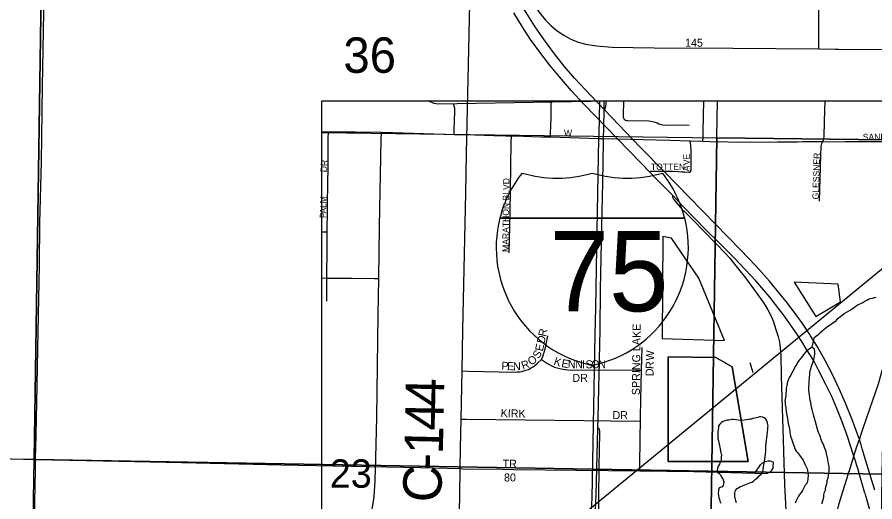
# Model space of a CAD drawing. Extents: x 0 to 68, y 0 to 52.9.
# Drawn here: x 41.782 to 43.122, y 37.91 to 38.666 of the extents above; entities that cross this region are included whole.
import ezdxf

# ---------------------------------------------------------------- set-up
doc = ezdxf.new("R2010")
doc.units = 0
for name, color, linetype in [('Default', 7, 'Continuous'), ('GM_X_County_Road', 7, 'Continuous'), ('GM_X_County_Road_Text', 7, 'Continuous'), ('GM_X_Minor_Lake', 7, 'Continuous'), ('GM_X_Minor_River', 7, 'Continuous'), ('GM_X_State_Route', 7, 'Continuous'), ('GM_X_Township_Road', 7, 'Continuous'), ('GM_X_Township_Subdivision', 7, 'Continuous'), ('GM_X_Township_Subdivision_Text', 7, 'Continuous')]:
    doc.layers.add(name, color=color, linetype=linetype)

msp = doc.modelspace()

# ---------------------------------------------------------------- linework, layer by layer
at = {"layer": 'Default'}
for p, q in [((42.2581, 31.1431), (42.2581, 38.5351)), ((42.2581, 38.5351), (49.6501, 38.5351)), ((42.5362, 38.3523), (42.8247, 38.3523)), ((42.8247, 38.3523), (42.5362, 38.3523)), ((42.8247, 38.3523), (42.5362, 38.3523))]:
    msp.add_line(p, q, dxfattribs=at)
for points in [[(41.1051, 39.3034), (41.829, 39.2909), (41.8088, 37.9756), (41.1051, 37.9862)], [(42.7557, 38.4627), (42.7433, 38.4754), (42.6779, 38.5434), (42.6528, 38.5706), (42.6366, 38.5893), (42.6213, 38.6086), (42.6043, 38.6318), (42.5904, 38.6522), (42.5772, 38.673), (42.5647, 38.6943), (42.5549, 38.7124), (42.544, 38.7345), (42.5337, 38.757), (42.5242, 38.7797), (42.5167, 38.7989), (42.5132, 38.8091)], [(42.5319, 38.8086), (42.5395, 38.7876), (42.5524, 38.7573), (42.5686, 38.7241), (42.5862, 38.6916), (42.5972, 38.6742), (42.6075, 38.6612), (42.6162, 38.6525), (42.6258, 38.6446), (42.6362, 38.6376), (42.6471, 38.6317), (42.6586, 38.627), (42.6705, 38.6236), (42.6868, 38.6209), (42.7115, 38.6192), (42.7771, 38.6179), (42.9001, 38.6174), (43.0343, 38.6162)], [(43.0343, 38.6162), (43.034, 38.6408), (43.0343, 38.6806)], [(43.106, 37.9235), (43.0962, 37.9576), (43.096, 37.9585), (43.0889, 37.981), (43.0783, 38.0131), (43.0706, 38.0347), (43.0624, 38.0554), (43.0542, 38.0742), (43.0452, 38.0927), (43.0338, 38.1154), (43.0256, 38.1305), (43.0145, 38.1484), (43.0074, 38.1597), (43.001, 38.1701), (42.9806, 38.1992), (42.9576, 38.2289), (42.9357, 38.2544), (42.9025, 38.2897), (42.8774, 38.315), (42.8584, 38.3334), (42.8224, 38.3706), (42.806, 38.3875), (42.7788, 38.4152), (42.7722, 38.422), (42.6674, 38.5299), (42.6478, 38.5509), (42.629, 38.5725), (42.6134, 38.5915), (42.5985, 38.611), (42.5842, 38.631), (42.5707, 38.6515), (42.5577, 38.6724)], [(43.0343, 38.6162), (43.06, 38.616), (43.065, 38.616)], [(42.2581, 37.5546), (42.6618, 37.887), (43.17, 38.3037), (43.2869, 38.4), (43.3675, 38.4662), (43.3942, 38.4882), (43.4146, 38.5053), (43.4277, 38.5168), (43.441, 38.5289), (43.4476, 38.5351)], [(42.6154, 38.479), (42.6154, 38.484), (42.6161, 38.5094), (42.6164, 38.5351)], [(42.6787, 37.888), (42.68, 37.9154), (42.6806, 37.9442), (42.6831, 38.0591), (42.685, 38.1706), (42.6858, 38.2129), (42.6876, 38.3048), (42.6909, 38.4768), (42.691, 38.4821), (42.6922, 38.5351)], [(42.698, 38.4723), (42.6981, 38.4766), (42.6984, 38.4934), (42.6991, 38.5208), (42.6991, 38.5351)], [(42.6991, 38.5208), (42.6997, 38.5215), (42.7001, 38.5221), (42.7003, 38.5225), (42.7005, 38.5228), (42.7007, 38.5232), (42.7008, 38.5237), (42.701, 38.5245), (42.7011, 38.5251), (42.7014, 38.5264), (42.7015, 38.5274), (42.7019, 38.5306), (42.7022, 38.5351)], [(42.7291, 38.535), (42.729, 38.5322), (42.7284, 38.5158), (42.7284, 38.5125), (42.7286, 38.5109), (42.7287, 38.5102), (42.729, 38.5093), (42.7294, 38.5081), (42.7298, 38.5073), (42.7303, 38.5066), (42.7312, 38.5057), (42.7318, 38.5053), (42.7328, 38.5049), (42.7343, 38.5047), (42.736, 38.5045), (42.7689, 38.5039), (42.7721, 38.5035), (42.7785, 38.5021), (42.7815, 38.5008), (42.7844, 38.4992), (42.7875, 38.4982), (42.7907, 38.4978), (42.8004, 38.4974), (42.807, 38.4977), (42.8316, 38.4973)], [(42.8531, 38.4722), (42.8534, 38.4782), (42.8538, 38.488), (42.8545, 38.5351)], [(43.9378, 38.5351), (43.9363, 38.4652), (42.875, 38.4775), (42.876, 38.5351)], [(43.0406, 38.4718), (43.0416, 38.4745), (43.0422, 38.477), (43.0424, 38.4789), (43.0425, 38.4815), (43.0434, 38.5207), (43.0438, 38.5351)], [(42.2581, 38.4858), (42.875, 38.4775), (42.8588, 37.4239), (42.2581, 37.432)], [(42.5507, 38.2983), (42.552, 38.3602), (42.554, 38.4709), (42.5542, 38.4807)], [(42.6002, 38.4794), (42.6154, 38.479)], [(42.6154, 38.479), (42.6909, 38.4768), (42.6981, 38.4766), (42.8015, 38.4737), (42.8328, 38.4729)], [(42.6893, 38.0249), (42.6898, 38.0407), (42.6926, 38.1779), (42.6932, 38.2417), (42.6952, 38.3391), (42.6967, 38.4081), (42.698, 38.4723)], [(42.983, 38.2223), (42.978, 38.2287), (42.9569, 38.2538), (42.9351, 38.2783), (42.9126, 38.3022), (42.7921, 38.4254), (42.7557, 38.4627)], [(42.7709, 38.4258), (42.7804, 38.4255), (42.7973, 38.4254), (42.8057, 38.4254), (42.8145, 38.4251), (42.8204, 38.4247), (42.825, 38.4243), (42.831, 38.424), (42.8318, 38.424), (42.8326, 38.4241), (42.8332, 38.4243), (42.8337, 38.4247), (42.834, 38.425), (42.8342, 38.4254), (42.8344, 38.4259), (42.8345, 38.4264), (42.8346, 38.4269), (42.8347, 38.4281), (42.8347, 38.4293), (42.8347, 38.4336), (42.8347, 38.4498), (42.8346, 38.4593), (42.8344, 38.4628), (42.8341, 38.4662), (42.8336, 38.4694), (42.8328, 38.4729)], [(42.8328, 38.4729), (42.8531, 38.4722)], [(42.8531, 38.4722), (42.8647, 38.4719), (42.8921, 38.4714)], [(42.8921, 38.4714), (42.9172, 38.471), (42.9697, 38.4712), (43.0006, 38.4716)], [(43.0006, 38.4716), (43.009, 38.4717), (43.0406, 38.4718)], [(43.0352, 38.3786), (43.0373, 38.4501), (43.0376, 38.4638), (43.0381, 38.4666), (43.0389, 38.4688), (43.0406, 38.4718)], [(43.0406, 38.4718), (43.0608, 38.4715), (43.0753, 38.4717), (43.0845, 38.4718), (43.1302, 38.4719), (43.1794, 38.472), (43.1857, 38.4721), (43.19, 38.4721)], [(42.806, 38.3875), (42.8057, 38.3866), (42.8057, 38.386), (42.8057, 38.3853), (42.8057, 38.3849), (42.8059, 38.3843), (42.806, 38.384), (42.8066, 38.3828), (42.8073, 38.3817), (42.8087, 38.3797), (42.8118, 38.3761), (42.8149, 38.3724), (42.8207, 38.3659), (42.8243, 38.3625), (42.837, 38.3503), (42.8729, 38.3133), (42.8887, 38.2966), (42.8949, 38.2902), (42.9086, 38.2729), (42.9197, 38.2592), (42.9365, 38.2365), (42.9482, 38.2196), (42.9546, 38.2091), (42.9602, 38.1981), (42.9633, 38.1905), (42.9672, 38.1788), (42.9707, 38.1675), (42.9722, 38.1612), (42.9732, 38.155), (42.9743, 38.1438), (42.9746, 38.1389), (42.9753, 38.1056), (42.9777, 38.0233), (42.9798, 37.9541), (42.9804, 37.937), (42.9826, 37.896)], [(43.0213, 38.1687), (43.019, 38.1724), (43.0076, 38.1894), (42.9931, 38.2093), (42.983, 38.2223)], [(42.6009, 38.132), (42.6031, 38.1365), (42.6052, 38.143), (42.6065, 38.1469), (42.608, 38.1527), (42.609, 38.1585), (42.6108, 38.1688)], [(43.1, 37.9985), (43.0974, 38.0072), (43.0903, 38.027), (43.0867, 38.0367), (43.076, 38.0635), (43.066, 38.086), (43.0554, 38.1083), (43.044, 38.1301), (43.0319, 38.1515), (43.0213, 38.1687)], [(42.7574, 38.1151), (42.7581, 38.1506)], [(42.4772, 38.1139), (42.4863, 38.1137), (42.5593, 38.1122), (42.5634, 38.1124), (42.5672, 38.1126), (42.5705, 38.1132), (42.5738, 38.114), (42.577, 38.1149), (42.5807, 38.1162), (42.585, 38.1186), (42.5879, 38.1205), (42.5943, 38.1257), (42.6009, 38.132)], [(42.6009, 38.132), (42.6103, 38.1258), (42.616, 38.1225), (42.6216, 38.12), (42.6257, 38.1186), (42.6297, 38.1175), (42.6342, 38.1166), (42.6385, 38.1162), (42.6422, 38.1159), (42.7489, 38.1152), (42.7574, 38.1151)], [(42.9318, 38.1112), (42.9268, 38.1268)], [(42.7555, 38.0358), (42.7557, 38.0431), (42.757, 38.0927), (42.7574, 38.1151)], [(43.0807, 37.9551), (43.0819, 37.9588), (43.0889, 37.981), (43.0937, 37.996), (43.0974, 38.0072), (43.1007, 38.0167), (43.1037, 38.026), (43.1275, 38.0936), (43.1335, 38.1161)], [(42.4757, 38.0386), (42.4835, 38.0385), (42.6677, 38.0365), (42.709, 38.0361), (42.7555, 38.0358)], [(42.7545, 37.9579), (42.7545, 37.9646), (42.755, 38.01), (42.7555, 38.0358)], [(42.6864, 37.9202), (42.6893, 38.0249)], [(42.6905, 37.9235), (42.6913, 37.9577), (42.6913, 37.9647), (42.6913, 37.9681), (42.6918, 37.988), (42.692, 38.0207), (42.6919, 38.0218), (42.6917, 38.0225), (42.6914, 38.0231), (42.6911, 38.0235), (42.6907, 38.024), (42.6902, 38.0244), (42.6893, 38.0249)], [(43.1217, 37.928), (43.1124, 37.958), (43.1019, 37.9924), (43.1, 37.9985)], [(42.5395, 37.9606), (42.5398, 37.9606), (42.5578, 37.9604)], [(43.0718, 37.926), (43.0778, 37.9457), (43.0803, 37.9538)], [(43.0803, 37.9538), (43.0807, 37.9551)], [(43.1217, 37.5319), (43.1165, 37.5595), (43.1114, 37.5825), (43.1033, 37.6116), (43.0745, 37.7145), (43.0648, 37.7473), (43.0602, 37.7654), (43.0564, 37.7841), (43.0543, 37.7989), (43.0537, 37.8099), (43.0533, 37.826), (43.0533, 37.8375), (43.0538, 37.8493), (43.0554, 37.8606), (43.0579, 37.8745), (43.061, 37.8874), (43.0661, 37.9071), (43.0718, 37.926)], [(42.6854, 37.8937), (42.6854, 37.8944), (42.6855, 37.8972), (42.6864, 37.9202)], [(42.6905, 37.8978), (42.6904, 37.9025), (42.6905, 37.9149), (42.6905, 37.9227), (42.6905, 37.9235)]]:
    msp.add_lwpolyline(points, dxfattribs=at)
for points in [[(41.829, 39.2909), (43.1609, 39.2654), (43.1327, 37.9528), (41.8088, 37.9756)], [(42.875, 38.4775), (43.9363, 38.4652), (43.9204, 37.4103), (42.8588, 37.4239)], [(41.8088, 37.9756), (43.1327, 37.9528), (43.1156, 36.6787), (43.1145, 36.6402), (41.7877, 36.7071)]]:
    msp.add_lwpolyline(points, close=True, dxfattribs=at)
for centre, start, end in [((42.7179, 38.3064), 141.669, 165.8066), ((42.6257, 38.602), 253.0091, 286.9909), ((42.7352, 38.602), 253.0091, 286.9909), ((42.6429, 38.3064), 14.1934, 38.331), ((42.7179, 38.3064), 165.8066, 258.463), ((42.6429, 38.3064), 281.537, 14.1934)]:
    msp.add_arc(centre, 0.1875, start, end, dxfattribs=at)
at = {"layer": 'GM_X_County_Road'}
for points in [[(42.2581, 38.487), (42.2684, 38.4869)], [(42.2684, 38.4869), (42.3101, 38.4868), (42.3512, 38.4862)], [(42.3471, 38.2579), (42.3484, 38.3396), (42.3509, 38.474), (42.3512, 38.4862)], [(42.3512, 38.4862), (42.3691, 38.4859), (42.4646, 38.4828)], [(42.4646, 38.4828), (42.497, 38.4821), (42.5265, 38.4812), (42.534, 38.4811)], [(42.534, 38.4811), (42.5456, 38.4809)], [(42.5456, 38.4809), (42.5542, 38.4807)], [(42.5542, 38.4807), (42.5593, 38.4806), (42.6002, 38.4794)], [(42.3213, 37.8523), (42.3238, 37.8573), (42.325, 37.8602), (42.3275, 37.8667), (42.3291, 37.8713), (42.3311, 37.8768), (42.3326, 37.8815), (42.3355, 37.8929), (42.3374, 37.9017), (42.3377, 37.9038), (42.3398, 37.9179), (42.3413, 37.9421), (42.3415, 37.9479), (42.342, 37.9577), (42.3438, 38.0412), (42.3462, 38.2018), (42.3471, 38.2579)]]:
    msp.add_lwpolyline(points, dxfattribs=at)
at = {"layer": 'GM_X_Minor_Lake'}
for points in [[(42.7904, 38.3236), (42.7894, 38.1648), (42.8868, 38.1613)], [(42.7904, 38.3236), (42.7894, 38.1648), (42.8868, 38.1613), (42.847, 38.2587), (42.8039, 38.3209), (42.7904, 38.3236)], [(42.8868, 38.1613), (42.847, 38.2587), (42.8039, 38.3209), (42.7904, 38.3236)], [(42.9957, 38.2526), (43.0293, 38.199), (43.0678, 38.2217)], [(43.0678, 38.2217), (43.0645, 38.2494), (42.9957, 38.2526)], [(42.9957, 38.2526), (43.0293, 38.199), (43.0678, 38.2217), (43.0645, 38.2494), (42.9957, 38.2526)], [(42.7991, 38.1361), (42.799, 37.9728), (42.9236, 37.9726), (42.899, 38.1205)], [(42.7991, 38.1361), (42.8734, 38.1348), (42.899, 38.1205), (42.9236, 37.9726), (42.799, 37.9728), (42.7991, 38.1361)], [(42.899, 38.1205), (42.8734, 38.1348), (42.7991, 38.1361)], [(42.912, 38.0365), (42.9008, 38.0383), (42.8984, 38.038), (42.896, 38.0376), (42.8936, 38.0373), (42.8911, 38.0369), (42.8891, 38.0365), (42.8863, 38.0358), (42.8843, 38.035), (42.8818, 38.0331), (42.8798, 38.0311), (42.8777, 38.0283), (42.8773, 38.0259), (42.8768, 38.0223), (42.8767, 38.0191), (42.8766, 38.0143), (42.8765, 38.0087), (42.8773, 38.0051), (42.878, 38.0023), (42.8802, 37.9922), (42.8805, 37.989), (42.8813, 37.9857), (42.882, 37.9837), (42.8819, 37.9789), (42.8819, 37.9753), (42.881, 37.9733), (42.8798, 37.9705), (42.8789, 37.9685), (42.8768, 37.9654), (42.876, 37.9622), (42.8755, 37.9586), (42.8759, 37.9562), (42.8786, 37.9541), (42.8806, 37.9517), (42.8821, 37.9484), (42.8841, 37.9456), (42.8856, 37.9407), (42.8855, 37.9383), (42.8847, 37.9351), (42.8834, 37.9331), (42.8814, 37.9324), (42.8786, 37.9316), (42.8777, 37.9284), (42.8773, 37.9264), (42.8772, 37.9232), (42.8775, 37.9196), (42.8779, 37.916), (42.879, 37.9132), (42.8798, 37.9107), (42.8809, 37.9075)], [(42.9497, 37.9759), (42.9506, 37.9803), (42.9507, 37.9839), (42.9512, 37.9891), (42.9513, 37.9932), (42.9513, 37.9972), (42.9518, 38.0016), (42.9523, 38.0056), (42.9528, 38.0096), (42.9533, 38.0144), (42.9538, 38.0192), (42.9543, 38.0232), (42.9547, 38.0264), (42.9548, 38.0284), (42.9541, 38.0324), (42.9529, 38.0361), (42.9514, 38.0385), (42.949, 38.0409), (42.9466, 38.0418), (42.9434, 38.0423), (42.9414, 38.0423), (42.939, 38.0415), (42.9366, 38.0408), (42.9342, 38.0404), (42.9313, 38.0397), (42.9289, 38.0389), (42.9265, 38.0386), (42.9241, 38.0382), (42.9213, 38.0379), (42.9132, 38.0365), (42.9124, 38.0365), (42.912, 38.0365)], [(42.9054, 37.9082), (42.9046, 37.9114), (42.9039, 37.9143), (42.9031, 37.9163), (42.9028, 37.9199), (42.9029, 37.9231), (42.9033, 37.9251), (42.9038, 37.9275), (42.9066, 37.9303), (42.9087, 37.9314), (42.9107, 37.933), (42.9139, 37.9341), (42.916, 37.9353), (42.9184, 37.9364), (42.9265, 37.9395), (42.9293, 37.9406), (42.9322, 37.9422), (42.935, 37.9445), (42.9383, 37.9473), (42.9412, 37.9504), (42.944, 37.9528), (42.9457, 37.9552), (42.9465, 37.9571), (42.947, 37.9599), (42.9475, 37.9643), (42.9488, 37.9703), (42.9497, 37.9759)]]:
    msp.add_lwpolyline(points, dxfattribs=at)
at = {"layer": 'GM_X_Minor_River'}
for points in [[(43.1231, 38.2287), (43.1176, 38.2272), (43.114, 38.2263), (43.1115, 38.2253), (43.109, 38.2238), (43.1065, 38.2228), (43.1039, 38.2209), (43.1004, 38.2194), (43.0958, 38.2169), (43.0928, 38.2154), (43.0893, 38.2125), (43.0837, 38.2085), (43.0781, 38.2055), (43.0741, 38.2036), (43.068, 38.1986), (43.063, 38.1947), (43.0589, 38.1907), (43.0538, 38.1867), (43.0493, 38.1837), (43.0458, 38.1813), (43.0422, 38.1783), (43.0392, 38.1758), (43.0356, 38.1728), (43.0326, 38.1698), (43.029, 38.1669), (43.0265, 38.1649), (43.0233, 38.1509)], [(43.0229, 38.0574), (43.022, 38.0609), (43.0215, 38.0645), (43.0205, 38.068), (43.0201, 38.072), (43.0196, 38.076), (43.0191, 38.0801), (43.0187, 38.0836), (43.0187, 38.0866), (43.0187, 38.0896), (43.0188, 38.0926), (43.0188, 38.0956), (43.0193, 38.0992), (43.0194, 38.1022), (43.0194, 38.1047), (43.0199, 38.1072), (43.0199, 38.1097), (43.0205, 38.1147), (43.0215, 38.1172), (43.022, 38.1197), (43.0231, 38.1222), (43.0241, 38.1257), (43.0251, 38.1287), (43.0262, 38.1312), (43.0267, 38.1342), (43.0272, 38.1373), (43.0278, 38.1403), (43.0278, 38.1448), (43.0268, 38.1483), (43.0233, 38.1509), (43.0208, 38.1489), (43.0173, 38.1469), (43.0142, 38.1444), (43.0107, 38.1399), (43.0091, 38.1374), (43.0061, 38.134), (43.0036, 38.1305), (43.001, 38.127), (43, 38.1245), (42.9974, 38.121), (42.9954, 38.117), (42.9933, 38.1135), (42.9913, 38.11), (42.9903, 38.1075), (42.9882, 38.104), (42.9867, 38.101), (42.9851, 38.097), (42.9841, 38.091), (42.983, 38.087), (42.983, 38.083), (42.9825, 38.0794), (42.9824, 38.0749), (42.9819, 38.0724), (42.9813, 38.0679), (42.9818, 38.0654), (42.9818, 38.0614), (42.9827, 38.0568), (42.9832, 38.0503), (42.9841, 38.0448), (42.9851, 38.0397), (42.986, 38.0357), (42.9865, 38.0322), (42.987, 38.0292), (42.988, 38.0266), (42.9884, 38.0231), (42.9889, 38.0191), (42.9894, 38.0146), (42.9898, 38.012), (42.9918, 38.0065), (42.9938, 38.002), (42.9957, 37.9959), (42.9972, 37.9914), (42.9986, 37.9889), (43.0011, 37.9863), (43.0051, 37.9812), (43.0096, 37.9747), (43.013, 37.9676), (43.016, 37.961), (43.0169, 37.9555), (43.0174, 37.9515), (43.0168, 37.9455), (43.0163, 37.9414), (43.0147, 37.9379), (43.0127, 37.9355), (43.0106, 37.9315), (43.0086, 37.9275), (43.0066, 37.9245), (43.004, 37.921), (43.0025, 37.9185), (43.0004, 37.9145), (42.9984, 37.9105), (42.9973, 37.9075)], [(43.0395, 37.9065), (43.0401, 37.9101), (43.0411, 37.9136), (43.0417, 37.9171), (43.0422, 37.9206), (43.0432, 37.9246), (43.0443, 37.9281), (43.0448, 37.9311), (43.0458, 37.9346), (43.0464, 37.9376), (43.0469, 37.9401), (43.0474, 37.9431), (43.0485, 37.9471), (43.049, 37.9512), (43.0496, 37.9547), (43.0501, 37.9577), (43.0501, 37.9612), (43.0502, 37.9647), (43.0492, 37.9692), (43.0487, 37.9723), (43.0483, 37.9763), (43.0473, 37.9803), (43.0463, 37.9848), (43.0454, 37.9884), (43.0439, 37.9919), (43.0429, 37.9944), (43.0419, 37.9974), (43.041, 38), (43.0395, 38.003), (43.0375, 38.008), (43.0365, 38.0111), (43.0351, 38.0146), (43.0336, 38.0181), (43.0326, 38.0212), (43.0287, 38.0343), (43.0278, 38.0383), (43.0268, 38.0418), (43.0258, 38.0453), (43.0249, 38.0494), (43.0239, 38.0539), (43.0229, 38.0574)]]:
    msp.add_lwpolyline(points, dxfattribs=at)
at = {"layer": 'GM_X_State_Route'}
msp.add_lwpolyline([(43.106, 37.9235), (43.1233, 37.8631)], dxfattribs=at)
at = {"layer": 'GM_X_Township_Road'}
for points in [[(41.8113, 37.976), (41.8123, 38.0132), (41.8137, 38.091), (41.8147, 38.1485), (41.8171, 38.2796), (41.8179, 38.3452), (41.8203, 38.4394), (41.822, 38.5583), (41.8241, 38.6731), (41.8261, 38.7674), (41.8279, 38.8738)], [(42.4772, 38.1139), (42.4785, 38.178), (42.4831, 38.3915), (42.4842, 38.4531), (42.4871, 38.5926), (42.4893, 38.6868), (42.4901, 38.7361), (42.489, 38.7527), (42.4868, 38.7649), (42.4861, 38.7674), (42.4824, 38.7808), (42.4715, 38.8119), (42.4546, 38.8538), (42.4501, 38.865)], [(43.065, 38.616), (43.1378, 38.6155), (43.1505, 38.6154)], [(42.4757, 38.0386), (42.4772, 38.1139)], [(42.474, 37.9615), (42.4748, 37.9933), (42.4757, 38.0386)], [(41.1051, 37.9871), (41.1087, 37.9871), (41.1784, 37.9857), (41.4244, 37.9815), (41.5516, 37.9803), (41.6377, 37.9786), (41.773, 37.9767), (41.8113, 37.976)], [(41.7899, 36.7061), (41.7917, 36.8076), (41.7943, 36.9429), (41.7961, 37.0536), (41.7977, 37.1356), (41.8008, 37.3732), (41.807, 37.6806), (41.809, 37.7995), (41.8102, 37.9102), (41.8111, 37.9594), (41.8113, 37.976)], [(41.8113, 37.976), (41.9165, 37.9738), (42.0395, 37.9712), (42.1954, 37.9675), (42.4127, 37.9631), (42.474, 37.9615)], [(42.9343, 37.9545), (42.9429, 37.9673), (42.9463, 37.9705), (42.9502, 37.9727), (42.9547, 37.9735), (42.9584, 37.9736), (42.9634, 37.9717)], [(42.9343, 37.9545), (42.9496, 37.9541), (42.9539, 37.9547), (42.9581, 37.9564), (42.961, 37.959), (42.9626, 37.9621), (42.9629, 37.965), (42.9634, 37.9717)], [(42.4618, 37.2198), (42.4646, 37.4062), (42.467, 37.513), (42.4682, 37.591), (42.4703, 37.7265), (42.4739, 37.9564), (42.474, 37.9615)], [(42.474, 37.9615), (42.4783, 37.9614), (42.5395, 37.9606)], [(42.5578, 37.9604), (42.7545, 37.9579)], [(42.7545, 37.9579), (42.8388, 37.9569), (42.9343, 37.9545)]]:
    msp.add_lwpolyline(points, dxfattribs=at)
at = {"layer": 'GM_X_Township_Subdivision'}
for points in [[(42.7371, 38.5351), (42.4398, 38.5303), (42.4334, 38.5314), (42.4238, 38.5351)], [(42.4646, 38.4828), (42.4648, 38.4909), (42.4656, 38.5182), (42.4656, 38.5238), (42.4637, 38.5306)], [(42.2665, 38.3308), (42.2669, 38.3661), (42.2677, 38.4139), (42.2678, 38.4238), (42.2682, 38.4644), (42.2683, 38.4768), (42.2684, 38.4869)], [(42.2581, 38.3309), (42.2665, 38.3308)], [(42.266, 38.2589), (42.266, 38.2611), (42.2666, 38.3038), (42.2665, 38.3254), (42.2665, 38.3308)], [(42.2581, 38.259), (42.266, 38.2589)], [(42.2661, 38.2229), (42.2661, 38.2447), (42.266, 38.2589)], [(42.266, 38.2589), (42.283, 38.2588), (42.3047, 38.2586), (42.3402, 38.2581), (42.3471, 38.2579)]]:
    msp.add_lwpolyline(points, dxfattribs=at)

# ---------------------------------------------------------------- texts
at = {"layer": 'Default'}
for s, height, rotation, p in [('36', 0.05525, 0, (42.2918, 38.579)), ('145', 0.0125, 0, (42.8253, 38.6197)), ('W', 0.01, 0, (42.6363, 38.4801)), ('SANDUSKY', 0.01, 0, (43.1027, 38.4739)), ('E', 0.01, 90.5464, (42.8324, 38.4439)), ('GLESSNER', 0.01, 88.3643, (43.034, 38.3814)), ('TOTTEN', 0.01, 0, (42.7719, 38.4273)), ('A', 0.01, 85.142, (42.8318, 38.4252)), ('V', 0.01, 91.3787, (42.8326, 38.4351)), ('MARATHON BLVD', 0.01, 89.5306, (42.55, 38.2996)), ('R', 0.0125, 77.7424, (42.608, 38.1667)), ('SPRING LAKE', 0.0125, 89.3644, (42.7547, 38.0761)), ('D', 0.0125, 78.3342, (42.6057, 38.1559)), ('E', 0.0125, 77.5457, (42.6031, 38.1439)), ('S', 0.0125, 58.6827, (42.5969, 38.1322)), ('W', 0.0125, 87.9822, (42.7766, 38.13)), ('P', 0.0125, 357.0748, (42.5383, 38.1159)), ('E', 0.0125, 357.0872, (42.5471, 38.1155)), ('N', 0.0125, 0.9846, (42.5568, 38.115)), ('R', 0.0125, 19.0462, (42.5721, 38.1159)), ('O', 0.0125, 41.1618, (42.5859, 38.1218)), ('K', 0.0125, 342.3461, (42.6193, 38.124)), ('E', 0.0125, 350.6131, (42.6316, 38.1202)), ('N', 0.0125, 357.8649, (42.642, 38.1186)), ('N', 0.0125, 359.9253, (42.6535, 38.1181)), ('I', 0.0125, 359.985, (42.6645, 38.1181)), ('S', 0.0125, 359.9956, (42.67, 38.1181)), ('O', 0.0125, 359.9929, (42.6788, 38.1181)), ('N', 0.0125, 359.9929, (42.6898, 38.1181)), ('R', 0.0125, 88.2753, (42.7762, 38.1168)), ('D', 0.0125, 89.1912, (42.776, 38.1058)), ('DR', 0.0125, 0, (42.6493, 38.0969)), ('KIRK', 0.0125, 358.3163, (42.5372, 38.0421)), ('DR', 0.0125, 0, (42.712, 38.0388)), ('23', 0.0442, 0, (42.2704, 37.9318)), ('TR', 0.0125, 0, (42.5404, 37.963)), ('80', 0.0125, 0, (42.5426, 37.9415))]:
    msp.add_text(s, height=height, rotation=rotation, dxfattribs=at).set_placement(p)
msp.add_text('75', height=0.125, dxfattribs=at).set_placement((42.6136, 38.207))
at = {"layer": 'GM_X_County_Road_Text'}
for s, rotation, p in [('4', 88.9116, (42.4486, 38.0575)), ('4', 88.8582, (42.4478, 38.0205)), ('1', 88.6711, (42.447, 37.9833)), ('-', 88.3544, (42.4463, 37.9583)), ('C', 87.2395, (42.4438, 37.9078))]:
    msp.add_text(s, height=0.06, rotation=rotation, dxfattribs=at).set_placement(p)
at = {"layer": 'GM_X_Township_Subdivision_Text'}
for s, rotation, p in [('DR', 86.9884, (42.2659, 38.4237)), ('M', 87.5223, (42.2654, 38.3751)), ('A', 89.4754, (42.265, 38.3594)), ('L', 87.7869, (42.2651, 38.3681)), ('P', 89.7541, (42.265, 38.3523))]:
    msp.add_text(s, height=0.01, rotation=rotation, dxfattribs=at).set_placement(p)

doc.saveas('drawing.dxf')
